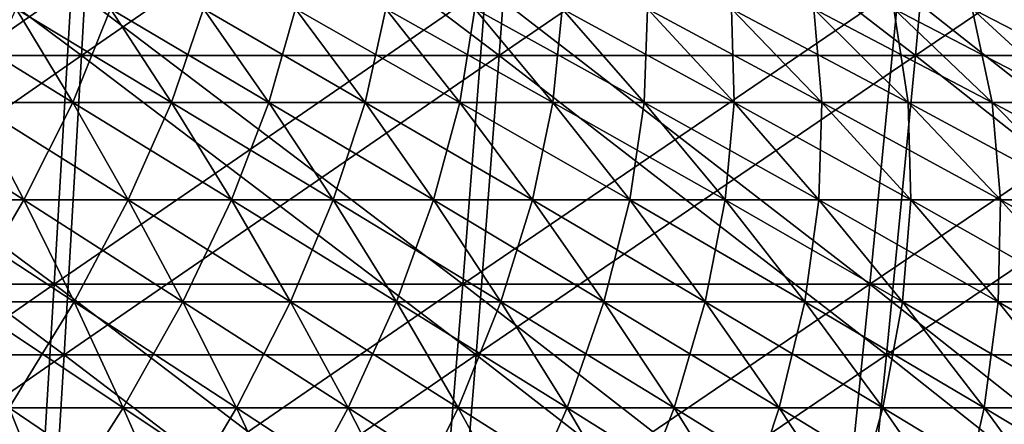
# Model space of a CAD drawing. Header units: millimetres. Extents: x -250 to 250, y -45 to 4150.
# Tile 635 of 656: x 18.67 to 34.04, y 4013.1 to 4019.41. Entities that reach past the tile are written whole.
import ezdxf

# ---------------------------------------------------------------- set-up
doc = ezdxf.new("R2010")
doc.units = ezdxf.units.MM
doc.header["$LTSCALE"] = 81.481481
for name, color, linetype in [('19', 7, 'CONTINUOUS'), ('20', 7, 'CONTINUOUS'), ('21', 7, 'CONTINUOUS'), ('22', 7, 'CONTINUOUS'), ('23', 7, 'CONTINUOUS'), ('24', 7, 'CONTINUOUS')]:
    doc.layers.add(name, color=color, linetype=linetype)

msp = doc.modelspace()

# ---------------------------------------------------------------- linework, layer by layer
at = {"layer": '19', "color": 7, "linetype": 'CONTINUOUS'}
for points in [[(19.638, 4018.851, -211.93), (13.102, 4018.851, -212.434), (19.901, 4023.584, -214.763), (19.638, 4018.851, -211.93)], [(19.901, 4023.584, -214.763), (13.102, 4018.851, -212.434), (13.278, 4023.584, -215.274), (19.901, 4023.584, -214.763)], [(26.155, 4018.851, -211.224), (19.638, 4018.851, -211.93), (26.505, 4023.584, -214.048), (26.155, 4018.851, -211.224)], [(26.505, 4023.584, -214.048), (19.638, 4018.851, -211.93), (19.901, 4023.584, -214.763), (26.505, 4023.584, -214.048)], [(32.648, 4018.851, -210.319), (26.155, 4018.851, -211.224), (33.084, 4023.584, -213.13), (32.648, 4018.851, -210.319)], [(33.084, 4023.584, -213.13), (26.155, 4018.851, -211.224), (26.505, 4023.584, -214.048), (33.084, 4023.584, -213.13)], [(39.109, 4018.851, -209.214), (32.648, 4018.851, -210.319), (39.632, 4023.584, -212.01), (39.109, 4018.851, -209.214)], [(39.632, 4023.584, -212.01), (32.648, 4018.851, -210.319), (33.084, 4023.584, -213.13), (39.632, 4023.584, -212.01)], [(19.366, 4014.181, -208.993), (12.921, 4014.181, -209.491), (19.638, 4018.851, -211.93), (19.366, 4014.181, -208.993)], [(19.638, 4018.851, -211.93), (12.921, 4014.181, -209.491), (13.102, 4018.851, -212.434), (19.638, 4018.851, -211.93)], [(25.793, 4014.181, -208.298), (19.366, 4014.181, -208.993), (26.155, 4018.851, -211.224), (25.793, 4014.181, -208.298)], [(26.155, 4018.851, -211.224), (19.366, 4014.181, -208.993), (19.638, 4018.851, -211.93), (26.155, 4018.851, -211.224)], [(32.195, 4014.181, -207.405), (25.793, 4014.181, -208.298), (32.648, 4018.851, -210.319), (32.195, 4014.181, -207.405)], [(32.648, 4018.851, -210.319), (25.793, 4014.181, -208.298), (26.155, 4018.851, -211.224), (32.648, 4018.851, -210.319)], [(38.567, 4014.181, -206.315), (32.195, 4014.181, -207.405), (39.109, 4018.851, -209.214), (38.567, 4014.181, -206.315)], [(39.109, 4018.851, -209.214), (32.195, 4014.181, -207.405), (32.648, 4018.851, -210.319), (39.109, 4018.851, -209.214)], [(19.085, 4009.578, -205.955), (12.733, 4009.578, -206.445), (19.366, 4014.181, -208.993), (19.085, 4009.578, -205.955)], [(19.366, 4014.181, -208.993), (12.733, 4009.578, -206.445), (12.921, 4014.181, -209.491), (19.366, 4014.181, -208.993)], [(25.418, 4009.578, -205.27), (19.085, 4009.578, -205.955), (25.793, 4014.181, -208.298), (25.418, 4009.578, -205.27)], [(25.793, 4014.181, -208.298), (19.085, 4009.578, -205.955), (19.366, 4014.181, -208.993), (25.793, 4014.181, -208.298)], [(31.727, 4009.578, -204.39), (25.418, 4009.578, -205.27), (32.195, 4014.181, -207.405), (31.727, 4009.578, -204.39)], [(32.195, 4014.181, -207.405), (25.418, 4009.578, -205.27), (25.793, 4014.181, -208.298), (32.195, 4014.181, -207.405)], [(38.006, 4009.578, -203.316), (31.727, 4009.578, -204.39), (38.567, 4014.181, -206.315), (38.006, 4009.578, -203.316)], [(38.567, 4014.181, -206.315), (31.727, 4009.578, -204.39), (32.195, 4014.181, -207.405), (38.567, 4014.181, -206.315)]]:
    msp.add_3dface(points, dxfattribs=at)
at = {"layer": '20', "color": 7, "linetype": 'CONTINUOUS'}
for points in [[(13.102, 4018.851, 212.434), (19.638, 4018.851, 211.93), (13.278, 4023.584, 215.274), (13.102, 4018.851, 212.434)], [(13.278, 4023.584, 215.274), (19.638, 4018.851, 211.93), (19.901, 4023.584, 214.763), (13.278, 4023.584, 215.274)], [(19.638, 4018.851, 211.93), (26.155, 4018.851, 211.224), (19.901, 4023.584, 214.763), (19.638, 4018.851, 211.93)], [(19.901, 4023.584, 214.763), (26.155, 4018.851, 211.224), (26.505, 4023.584, 214.048), (19.901, 4023.584, 214.763)], [(26.155, 4018.851, 211.224), (32.648, 4018.851, 210.319), (26.505, 4023.584, 214.048), (26.155, 4018.851, 211.224)], [(26.505, 4023.584, 214.048), (32.648, 4018.851, 210.319), (33.084, 4023.584, 213.13), (26.505, 4023.584, 214.048)], [(32.648, 4018.851, 210.319), (39.109, 4018.851, 209.214), (33.084, 4023.584, 213.13), (32.648, 4018.851, 210.319)], [(33.084, 4023.584, 213.13), (39.109, 4018.851, 209.214), (39.632, 4023.584, 212.01), (33.084, 4023.584, 213.13)], [(12.921, 4014.181, 209.491), (19.366, 4014.181, 208.993), (13.102, 4018.851, 212.434), (12.921, 4014.181, 209.491)], [(13.102, 4018.851, 212.434), (19.366, 4014.181, 208.993), (19.638, 4018.851, 211.93), (13.102, 4018.851, 212.434)], [(19.366, 4014.181, 208.993), (25.793, 4014.181, 208.298), (19.638, 4018.851, 211.93), (19.366, 4014.181, 208.993)], [(19.638, 4018.851, 211.93), (25.793, 4014.181, 208.298), (26.155, 4018.851, 211.224), (19.638, 4018.851, 211.93)], [(25.793, 4014.181, 208.298), (32.195, 4014.181, 207.405), (26.155, 4018.851, 211.224), (25.793, 4014.181, 208.298)], [(26.155, 4018.851, 211.224), (32.195, 4014.181, 207.405), (32.648, 4018.851, 210.319), (26.155, 4018.851, 211.224)], [(32.195, 4014.181, 207.405), (38.567, 4014.181, 206.315), (32.648, 4018.851, 210.319), (32.195, 4014.181, 207.405)], [(32.648, 4018.851, 210.319), (38.567, 4014.181, 206.315), (39.109, 4018.851, 209.214), (32.648, 4018.851, 210.319)], [(12.733, 4009.578, 206.445), (19.085, 4009.578, 205.955), (12.921, 4014.181, 209.491), (12.733, 4009.578, 206.445)], [(12.921, 4014.181, 209.491), (19.085, 4009.578, 205.955), (19.366, 4014.181, 208.993), (12.921, 4014.181, 209.491)], [(19.085, 4009.578, 205.955), (25.418, 4009.578, 205.27), (19.366, 4014.181, 208.993), (19.085, 4009.578, 205.955)], [(19.366, 4014.181, 208.993), (25.418, 4009.578, 205.27), (25.793, 4014.181, 208.298), (19.366, 4014.181, 208.993)], [(25.418, 4009.578, 205.27), (31.727, 4009.578, 204.39), (25.793, 4014.181, 208.298), (25.418, 4009.578, 205.27)], [(25.793, 4014.181, 208.298), (31.727, 4009.578, 204.39), (32.195, 4014.181, 207.405), (25.793, 4014.181, 208.298)], [(31.727, 4009.578, 204.39), (38.006, 4009.578, 203.316), (32.195, 4014.181, 207.405), (31.727, 4009.578, 204.39)], [(32.195, 4014.181, 207.405), (38.006, 4009.578, 203.316), (38.567, 4014.181, 206.315), (32.195, 4014.181, 207.405)]]:
    msp.add_3dface(points, dxfattribs=at)
at = {"layer": '21', "color": 7, "linetype": 'CONTINUOUS'}
for points in [[(19.212, 4015.284, 207.332), (12.818, 4015.284, 207.825), (19.482, 4019.916, 210.244), (19.212, 4015.284, 207.332)], [(19.482, 4019.916, 210.244), (12.818, 4015.284, 207.825), (12.998, 4019.916, 210.744), (19.482, 4019.916, 210.244)], [(25.588, 4015.284, 206.642), (19.212, 4015.284, 207.332), (25.947, 4019.916, 209.544), (25.588, 4015.284, 206.642)], [(25.947, 4019.916, 209.544), (19.212, 4015.284, 207.332), (19.482, 4019.916, 210.244), (25.947, 4019.916, 209.544)], [(31.939, 4015.284, 205.756), (25.588, 4015.284, 206.642), (32.388, 4019.916, 208.646), (31.939, 4015.284, 205.756)], [(32.388, 4019.916, 208.646), (25.588, 4015.284, 206.642), (25.947, 4019.916, 209.544), (32.388, 4019.916, 208.646)], [(38.26, 4015.284, 204.675), (31.939, 4015.284, 205.756), (38.798, 4019.916, 207.55), (38.26, 4015.284, 204.675)], [(38.798, 4019.916, 207.55), (31.939, 4015.284, 205.756), (32.388, 4019.916, 208.646), (38.798, 4019.916, 207.55)], [(18.933, 4010.718, 204.319), (12.632, 4010.718, 204.805), (19.212, 4015.284, 207.332), (18.933, 4010.718, 204.319)], [(19.212, 4015.284, 207.332), (12.632, 4010.718, 204.805), (12.818, 4015.284, 207.825), (19.212, 4015.284, 207.332)], [(25.216, 4010.718, 203.639), (18.933, 4010.718, 204.319), (25.588, 4015.284, 206.642), (25.216, 4010.718, 203.639)], [(25.588, 4015.284, 206.642), (18.933, 4010.718, 204.319), (19.212, 4015.284, 207.332), (25.588, 4015.284, 206.642)], [(31.475, 4010.718, 202.766), (25.216, 4010.718, 203.639), (31.939, 4015.284, 205.756), (31.475, 4010.718, 202.766)], [(31.939, 4015.284, 205.756), (25.216, 4010.718, 203.639), (25.588, 4015.284, 206.642), (31.939, 4015.284, 205.756)], [(37.704, 4010.718, 201.7), (31.475, 4010.718, 202.766), (38.26, 4015.284, 204.675), (37.704, 4010.718, 201.7)], [(38.26, 4015.284, 204.675), (31.475, 4010.718, 202.766), (31.939, 4015.284, 205.756), (38.26, 4015.284, 204.675)]]:
    msp.add_3dface(points, dxfattribs=at)
at = {"layer": '22', "color": 7, "linetype": 'CONTINUOUS'}
for points in [[(12.818, 4015.284, -207.825), (19.212, 4015.284, -207.332), (12.998, 4019.916, -210.744), (12.818, 4015.284, -207.825)], [(12.998, 4019.916, -210.744), (19.212, 4015.284, -207.332), (19.482, 4019.916, -210.244), (12.998, 4019.916, -210.744)], [(19.212, 4015.284, -207.332), (25.588, 4015.284, -206.642), (19.482, 4019.916, -210.244), (19.212, 4015.284, -207.332)], [(19.482, 4019.916, -210.244), (25.588, 4015.284, -206.642), (25.947, 4019.916, -209.544), (19.482, 4019.916, -210.244)], [(25.588, 4015.284, -206.642), (31.939, 4015.284, -205.756), (25.947, 4019.916, -209.544), (25.588, 4015.284, -206.642)], [(25.947, 4019.916, -209.544), (31.939, 4015.284, -205.756), (32.388, 4019.916, -208.646), (25.947, 4019.916, -209.544)], [(31.939, 4015.284, -205.756), (38.26, 4015.284, -204.675), (32.388, 4019.916, -208.646), (31.939, 4015.284, -205.756)], [(32.388, 4019.916, -208.646), (38.26, 4015.284, -204.675), (38.798, 4019.916, -207.55), (32.388, 4019.916, -208.646)], [(12.632, 4010.718, -204.805), (18.933, 4010.718, -204.319), (12.818, 4015.284, -207.825), (12.632, 4010.718, -204.805)], [(12.818, 4015.284, -207.825), (18.933, 4010.718, -204.319), (19.212, 4015.284, -207.332), (12.818, 4015.284, -207.825)], [(18.933, 4010.718, -204.319), (25.216, 4010.718, -203.639), (19.212, 4015.284, -207.332), (18.933, 4010.718, -204.319)], [(19.212, 4015.284, -207.332), (25.216, 4010.718, -203.639), (25.588, 4015.284, -206.642), (19.212, 4015.284, -207.332)], [(25.216, 4010.718, -203.639), (31.475, 4010.718, -202.766), (25.588, 4015.284, -206.642), (25.216, 4010.718, -203.639)], [(25.588, 4015.284, -206.642), (31.475, 4010.718, -202.766), (31.939, 4015.284, -205.756), (25.588, 4015.284, -206.642)], [(31.475, 4010.718, -202.766), (37.704, 4010.718, -201.7), (31.939, 4015.284, -205.756), (31.475, 4010.718, -202.766)], [(31.939, 4015.284, -205.756), (37.704, 4010.718, -201.7), (38.26, 4015.284, -204.675), (31.939, 4015.284, -205.756)]]:
    msp.add_3dface(points, dxfattribs=at)
at = {"layer": '23', "color": 7, "linetype": 'CONTINUOUS'}
for points in [[(17.942, 4018.119, 50.915), (19.501, 4018.119, 50.339), (17.131, 4019.575, 48.614), (17.942, 4018.119, 50.915)], [(17.131, 4019.575, 48.614), (19.501, 4018.119, 50.339), (18.62, 4019.575, 48.064), (17.131, 4019.575, 48.614)], [(19.501, 4018.119, 50.339), (21.042, 4018.119, 49.714), (18.62, 4019.575, 48.064), (19.501, 4018.119, 50.339)], [(18.62, 4019.575, 48.064), (21.042, 4018.119, 49.714), (20.091, 4019.575, 47.467), (18.62, 4019.575, 48.064)], [(21.042, 4018.119, 49.714), (22.563, 4018.119, 49.043), (20.091, 4019.575, 47.467), (21.042, 4018.119, 49.714)], [(20.091, 4019.575, 47.467), (22.563, 4018.119, 49.043), (21.543, 4019.575, 46.826), (20.091, 4019.575, 47.467)], [(22.563, 4018.119, 49.043), (24.063, 4018.119, 48.325), (21.543, 4019.575, 46.826), (22.563, 4018.119, 49.043)], [(21.543, 4019.575, 46.826), (24.063, 4018.119, 48.325), (22.975, 4019.575, 46.141), (21.543, 4019.575, 46.826)], [(24.063, 4018.119, 48.325), (25.54, 4018.119, 47.561), (22.975, 4019.575, 46.141), (24.063, 4018.119, 48.325)], [(22.975, 4019.575, 46.141), (25.54, 4018.119, 47.561), (24.385, 4019.575, 45.411), (22.975, 4019.575, 46.141)], [(25.54, 4018.119, 47.561), (26.992, 4018.119, 46.752), (24.385, 4019.575, 45.411), (25.54, 4018.119, 47.561)], [(24.385, 4019.575, 45.411), (26.992, 4018.119, 46.752), (25.772, 4019.575, 44.639), (24.385, 4019.575, 45.411)], [(26.992, 4018.119, 46.752), (28.419, 4018.119, 45.898), (25.772, 4019.575, 44.639), (26.992, 4018.119, 46.752)], [(25.772, 4019.575, 44.639), (28.419, 4018.119, 45.898), (27.135, 4019.575, 43.824), (25.772, 4019.575, 44.639)], [(28.419, 4018.119, 45.898), (29.819, 4018.119, 45.001), (27.135, 4019.575, 43.824), (28.419, 4018.119, 45.898)], [(27.135, 4019.575, 43.824), (29.819, 4018.119, 45.001), (28.471, 4019.575, 42.967), (27.135, 4019.575, 43.824)], [(29.819, 4018.119, 45.001), (31.191, 4018.119, 44.062), (28.471, 4019.575, 42.967), (29.819, 4018.119, 45.001)], [(28.471, 4019.575, 42.967), (31.191, 4018.119, 44.062), (29.781, 4019.575, 42.07), (28.471, 4019.575, 42.967)], [(31.191, 4018.119, 44.062), (32.533, 4018.119, 43.08), (29.781, 4019.575, 42.07), (31.191, 4018.119, 44.062)], [(29.781, 4019.575, 42.07), (32.533, 4018.119, 43.08), (31.062, 4019.575, 41.133), (29.781, 4019.575, 42.07)], [(32.533, 4018.119, 43.08), (33.844, 4018.119, 42.058), (31.062, 4019.575, 41.133), (32.533, 4018.119, 43.08)], [(31.062, 4019.575, 41.133), (33.844, 4018.119, 42.058), (32.314, 4019.575, 40.157), (31.062, 4019.575, 41.133)], [(33.844, 4018.119, 42.058), (35.123, 4018.119, 40.996), (32.314, 4019.575, 40.157), (33.844, 4018.119, 42.058)], [(32.314, 4019.575, 40.157), (35.123, 4018.119, 40.996), (33.536, 4019.575, 39.143), (32.314, 4019.575, 40.157)], [(35.123, 4018.119, 40.996), (36.369, 4018.119, 39.895), (33.536, 4019.575, 39.143), (35.123, 4018.119, 40.996)], [(33.536, 4019.575, 39.143), (36.369, 4018.119, 39.895), (34.725, 4019.575, 38.092), (33.536, 4019.575, 39.143)], [(17.093, 4016.597, 53.73), (18.739, 4016.597, 53.178), (16.365, 4018.119, 51.444), (17.093, 4016.597, 53.73)], [(16.365, 4018.119, 51.444), (18.739, 4016.597, 53.178), (17.942, 4018.119, 50.915), (16.365, 4018.119, 51.444)], [(18.739, 4016.597, 53.178), (20.368, 4016.597, 52.576), (17.942, 4018.119, 50.915), (18.739, 4016.597, 53.178)], [(17.942, 4018.119, 50.915), (20.368, 4016.597, 52.576), (19.501, 4018.119, 50.339), (17.942, 4018.119, 50.915)], [(20.368, 4016.597, 52.576), (21.977, 4016.597, 51.924), (19.501, 4018.119, 50.339), (20.368, 4016.597, 52.576)], [(19.501, 4018.119, 50.339), (21.977, 4016.597, 51.924), (21.042, 4018.119, 49.714), (19.501, 4018.119, 50.339)], [(21.977, 4016.597, 51.924), (23.566, 4016.597, 51.222), (21.042, 4018.119, 49.714), (21.977, 4016.597, 51.924)], [(21.042, 4018.119, 49.714), (23.566, 4016.597, 51.222), (22.563, 4018.119, 49.043), (21.042, 4018.119, 49.714)], [(23.566, 4016.597, 51.222), (25.132, 4016.597, 50.472), (22.563, 4018.119, 49.043), (23.566, 4016.597, 51.222)], [(22.563, 4018.119, 49.043), (25.132, 4016.597, 50.472), (24.063, 4018.119, 48.325), (22.563, 4018.119, 49.043)], [(25.132, 4016.597, 50.472), (26.675, 4016.597, 49.674), (24.063, 4018.119, 48.325), (25.132, 4016.597, 50.472)], [(24.063, 4018.119, 48.325), (26.675, 4016.597, 49.674), (25.54, 4018.119, 47.561), (24.063, 4018.119, 48.325)], [(26.675, 4016.597, 49.674), (28.192, 4016.597, 48.829), (25.54, 4018.119, 47.561), (26.675, 4016.597, 49.674)], [(25.54, 4018.119, 47.561), (28.192, 4016.597, 48.829), (26.992, 4018.119, 46.752), (25.54, 4018.119, 47.561)], [(28.192, 4016.597, 48.829), (29.682, 4016.597, 47.938), (26.992, 4018.119, 46.752), (28.192, 4016.597, 48.829)], [(26.992, 4018.119, 46.752), (29.682, 4016.597, 47.938), (28.419, 4018.119, 45.898), (26.992, 4018.119, 46.752)], [(29.682, 4016.597, 47.938), (31.144, 4016.597, 47.001), (28.419, 4018.119, 45.898), (29.682, 4016.597, 47.938)], [(28.419, 4018.119, 45.898), (31.144, 4016.597, 47.001), (29.819, 4018.119, 45.001), (28.419, 4018.119, 45.898)], [(31.144, 4016.597, 47.001), (32.577, 4016.597, 46.02), (29.819, 4018.119, 45.001), (31.144, 4016.597, 47.001)], [(29.819, 4018.119, 45.001), (32.577, 4016.597, 46.02), (31.191, 4018.119, 44.062), (29.819, 4018.119, 45.001)], [(32.577, 4016.597, 46.02), (33.978, 4016.597, 44.995), (31.191, 4018.119, 44.062), (32.577, 4016.597, 46.02)], [(31.191, 4018.119, 44.062), (33.978, 4016.597, 44.995), (32.533, 4018.119, 43.08), (31.191, 4018.119, 44.062)], [(33.978, 4016.597, 44.995), (35.348, 4016.597, 43.927), (32.533, 4018.119, 43.08), (33.978, 4016.597, 44.995)], [(32.533, 4018.119, 43.08), (35.348, 4016.597, 43.927), (33.844, 4018.119, 42.058), (32.533, 4018.119, 43.08)], [(35.348, 4016.597, 43.927), (36.684, 4016.597, 42.818), (33.844, 4018.119, 42.058), (35.348, 4016.597, 43.927)], [(33.844, 4018.119, 42.058), (36.684, 4016.597, 42.818), (35.123, 4018.119, 40.996), (33.844, 4018.119, 42.058)], [(17.807, 4015.009, 55.975), (19.522, 4015.009, 55.4), (17.093, 4016.597, 53.73), (17.807, 4015.009, 55.975)], [(17.093, 4016.597, 53.73), (19.522, 4015.009, 55.4), (18.739, 4016.597, 53.178), (17.093, 4016.597, 53.73)], [(19.522, 4015.009, 55.4), (21.219, 4015.009, 54.773), (18.739, 4016.597, 53.178), (19.522, 4015.009, 55.4)], [(18.739, 4016.597, 53.178), (21.219, 4015.009, 54.773), (20.368, 4016.597, 52.576), (18.739, 4016.597, 53.178)], [(21.219, 4015.009, 54.773), (22.896, 4015.009, 54.093), (20.368, 4016.597, 52.576), (21.219, 4015.009, 54.773)], [(20.368, 4016.597, 52.576), (22.896, 4015.009, 54.093), (21.977, 4016.597, 51.924), (20.368, 4016.597, 52.576)], [(22.896, 4015.009, 54.093), (24.551, 4015.009, 53.363), (21.977, 4016.597, 51.924), (22.896, 4015.009, 54.093)], [(21.977, 4016.597, 51.924), (24.551, 4015.009, 53.363), (23.566, 4016.597, 51.222), (21.977, 4016.597, 51.924)], [(24.551, 4015.009, 53.363), (26.182, 4015.009, 52.581), (23.566, 4016.597, 51.222), (24.551, 4015.009, 53.363)], [(23.566, 4016.597, 51.222), (26.182, 4015.009, 52.581), (25.132, 4016.597, 50.472), (23.566, 4016.597, 51.222)], [(26.182, 4015.009, 52.581), (27.789, 4015.009, 51.75), (25.132, 4016.597, 50.472), (26.182, 4015.009, 52.581)], [(25.132, 4016.597, 50.472), (27.789, 4015.009, 51.75), (26.675, 4016.597, 49.674), (25.132, 4016.597, 50.472)], [(27.789, 4015.009, 51.75), (29.37, 4015.009, 50.87), (26.675, 4016.597, 49.674), (27.789, 4015.009, 51.75)], [(26.675, 4016.597, 49.674), (29.37, 4015.009, 50.87), (28.192, 4016.597, 48.829), (26.675, 4016.597, 49.674)], [(29.37, 4015.009, 50.87), (30.922, 4015.009, 49.941), (28.192, 4016.597, 48.829), (29.37, 4015.009, 50.87)], [(28.192, 4016.597, 48.829), (30.922, 4015.009, 49.941), (29.682, 4016.597, 47.938), (28.192, 4016.597, 48.829)], [(30.922, 4015.009, 49.941), (32.445, 4015.009, 48.965), (29.682, 4016.597, 47.938), (30.922, 4015.009, 49.941)], [(29.682, 4016.597, 47.938), (32.445, 4015.009, 48.965), (31.144, 4016.597, 47.001), (29.682, 4016.597, 47.938)], [(32.445, 4015.009, 48.965), (33.938, 4015.009, 47.943), (31.144, 4016.597, 47.001), (32.445, 4015.009, 48.965)], [(31.144, 4016.597, 47.001), (33.938, 4015.009, 47.943), (32.577, 4016.597, 46.02), (31.144, 4016.597, 47.001)], [(33.938, 4015.009, 47.943), (35.398, 4015.009, 46.875), (32.577, 4016.597, 46.02), (33.938, 4015.009, 47.943)], [(32.577, 4016.597, 46.02), (35.398, 4015.009, 46.875), (33.978, 4016.597, 44.995), (32.577, 4016.597, 46.02)], [(35.398, 4015.009, 46.875), (36.825, 4015.009, 45.763), (33.978, 4016.597, 44.995), (35.398, 4015.009, 46.875)], [(33.978, 4016.597, 44.995), (36.825, 4015.009, 45.763), (35.348, 4016.597, 43.927), (33.978, 4016.597, 44.995)], [(18.508, 4013.357, 58.178), (20.29, 4013.357, 57.58), (17.807, 4015.009, 55.975), (18.508, 4013.357, 58.178)], [(17.807, 4015.009, 55.975), (20.29, 4013.357, 57.58), (19.522, 4015.009, 55.4), (17.807, 4015.009, 55.975)], [(20.29, 4013.357, 57.58), (22.054, 4013.357, 56.928), (19.522, 4015.009, 55.4), (20.29, 4013.357, 57.58)], [(19.522, 4015.009, 55.4), (22.054, 4013.357, 56.928), (21.219, 4015.009, 54.773), (19.522, 4015.009, 55.4)], [(22.054, 4013.357, 56.928), (23.797, 4013.357, 56.222), (21.219, 4015.009, 54.773), (22.054, 4013.357, 56.928)], [(21.219, 4015.009, 54.773), (23.797, 4013.357, 56.222), (22.896, 4015.009, 54.093), (21.219, 4015.009, 54.773)], [(23.797, 4013.357, 56.222), (25.517, 4013.357, 55.462), (22.896, 4015.009, 54.093), (23.797, 4013.357, 56.222)], [(22.896, 4015.009, 54.093), (25.517, 4013.357, 55.462), (24.551, 4015.009, 53.363), (22.896, 4015.009, 54.093)], [(25.517, 4013.357, 55.462), (27.213, 4013.357, 54.65), (24.551, 4015.009, 53.363), (25.517, 4013.357, 55.462)], [(24.551, 4015.009, 53.363), (27.213, 4013.357, 54.65), (26.182, 4015.009, 52.581), (24.551, 4015.009, 53.363)], [(27.213, 4013.357, 54.65), (28.883, 4013.357, 53.786), (26.182, 4015.009, 52.581), (27.213, 4013.357, 54.65)], [(26.182, 4015.009, 52.581), (28.883, 4013.357, 53.786), (27.789, 4015.009, 51.75), (26.182, 4015.009, 52.581)], [(28.883, 4013.357, 53.786), (30.525, 4013.357, 52.871), (27.789, 4015.009, 51.75), (28.883, 4013.357, 53.786)], [(27.789, 4015.009, 51.75), (30.525, 4013.357, 52.871), (29.37, 4015.009, 50.87), (27.789, 4015.009, 51.75)], [(30.525, 4013.357, 52.871), (32.139, 4013.357, 51.906), (29.37, 4015.009, 50.87), (30.525, 4013.357, 52.871)], [(29.37, 4015.009, 50.87), (32.139, 4013.357, 51.906), (30.922, 4015.009, 49.941), (29.37, 4015.009, 50.87)], [(32.139, 4013.357, 51.906), (33.722, 4013.357, 50.892), (30.922, 4015.009, 49.941), (32.139, 4013.357, 51.906)], [(30.922, 4015.009, 49.941), (33.722, 4013.357, 50.892), (32.445, 4015.009, 48.965), (30.922, 4015.009, 49.941)], [(33.722, 4013.357, 50.892), (35.273, 4013.357, 49.829), (32.445, 4015.009, 48.965), (33.722, 4013.357, 50.892)], [(32.445, 4015.009, 48.965), (35.273, 4013.357, 49.829), (33.938, 4015.009, 47.943), (32.445, 4015.009, 48.965)], [(35.273, 4013.357, 49.829), (36.791, 4013.357, 48.719), (33.938, 4015.009, 47.943), (35.273, 4013.357, 49.829)], [(33.938, 4015.009, 47.943), (36.791, 4013.357, 48.719), (35.398, 4015.009, 46.875), (33.938, 4015.009, 47.943)], [(17.327, 4011.641, 60.898), (19.194, 4011.641, 60.336), (16.707, 4013.357, 58.72), (17.327, 4011.641, 60.898)], [(16.707, 4013.357, 58.72), (19.194, 4011.641, 60.336), (18.508, 4013.357, 58.178), (16.707, 4013.357, 58.72)], [(19.194, 4011.641, 60.336), (21.043, 4011.641, 59.716), (18.508, 4013.357, 58.178), (19.194, 4011.641, 60.336)], [(18.508, 4013.357, 58.178), (21.043, 4011.641, 59.716), (20.29, 4013.357, 57.58), (18.508, 4013.357, 58.178)], [(21.043, 4011.641, 59.716), (22.872, 4011.641, 59.04), (20.29, 4013.357, 57.58), (21.043, 4011.641, 59.716)], [(20.29, 4013.357, 57.58), (22.872, 4011.641, 59.04), (22.054, 4013.357, 56.928), (20.29, 4013.357, 57.58)], [(22.872, 4011.641, 59.04), (24.679, 4011.641, 58.308), (22.054, 4013.357, 56.928), (22.872, 4011.641, 59.04)], [(22.054, 4013.357, 56.928), (24.679, 4011.641, 58.308), (23.797, 4013.357, 56.222), (22.054, 4013.357, 56.928)], [(24.679, 4011.641, 58.308), (26.463, 4011.641, 57.52), (23.797, 4013.357, 56.222), (24.679, 4011.641, 58.308)], [(23.797, 4013.357, 56.222), (26.463, 4011.641, 57.52), (25.517, 4013.357, 55.462), (23.797, 4013.357, 56.222)], [(26.463, 4011.641, 57.52), (28.222, 4011.641, 56.678), (25.517, 4013.357, 55.462), (26.463, 4011.641, 57.52)], [(25.517, 4013.357, 55.462), (28.222, 4011.641, 56.678), (27.213, 4013.357, 54.65), (25.517, 4013.357, 55.462)], [(28.222, 4011.641, 56.678), (29.954, 4011.641, 55.782), (27.213, 4013.357, 54.65), (28.222, 4011.641, 56.678)], [(27.213, 4013.357, 54.65), (29.954, 4011.641, 55.782), (28.883, 4013.357, 53.786), (27.213, 4013.357, 54.65)], [(29.954, 4011.641, 55.782), (31.658, 4011.641, 54.833), (28.883, 4013.357, 53.786), (29.954, 4011.641, 55.782)], [(28.883, 4013.357, 53.786), (31.658, 4011.641, 54.833), (30.525, 4013.357, 52.871), (28.883, 4013.357, 53.786)], [(31.658, 4011.641, 54.833), (33.331, 4011.641, 53.832), (30.525, 4013.357, 52.871), (31.658, 4011.641, 54.833)], [(30.525, 4013.357, 52.871), (33.331, 4011.641, 53.832), (32.139, 4013.357, 51.906), (30.525, 4013.357, 52.871)], [(33.331, 4011.641, 53.832), (34.973, 4011.641, 52.78), (32.139, 4013.357, 51.906), (33.331, 4011.641, 53.832)], [(32.139, 4013.357, 51.906), (34.973, 4011.641, 52.78), (33.722, 4013.357, 50.892), (32.139, 4013.357, 51.906)], [(34.973, 4011.641, 52.78), (36.582, 4011.641, 51.678), (33.722, 4013.357, 50.892), (34.973, 4011.641, 52.78)], [(33.722, 4013.357, 50.892), (36.582, 4011.641, 51.678), (35.273, 4013.357, 49.829), (33.722, 4013.357, 50.892)]]:
    msp.add_3dface(points, dxfattribs=at)
at = {"layer": '24', "color": 7, "linetype": 'CONTINUOUS'}
for points in [[(19.501, 4018.119, -50.339), (17.942, 4018.119, -50.915), (18.62, 4019.575, -48.064), (19.501, 4018.119, -50.339)], [(20.091, 4019.575, -47.467), (19.501, 4018.119, -50.339), (18.62, 4019.575, -48.064), (20.091, 4019.575, -47.467)], [(21.042, 4018.119, -49.714), (19.501, 4018.119, -50.339), (20.091, 4019.575, -47.467), (21.042, 4018.119, -49.714)], [(21.543, 4019.575, -46.826), (21.042, 4018.119, -49.714), (20.091, 4019.575, -47.467), (21.543, 4019.575, -46.826)], [(22.563, 4018.119, -49.043), (21.042, 4018.119, -49.714), (21.543, 4019.575, -46.826), (22.563, 4018.119, -49.043)], [(22.975, 4019.575, -46.141), (22.563, 4018.119, -49.043), (21.543, 4019.575, -46.826), (22.975, 4019.575, -46.141)], [(24.063, 4018.119, -48.325), (22.563, 4018.119, -49.043), (22.975, 4019.575, -46.141), (24.063, 4018.119, -48.325)], [(24.385, 4019.575, -45.411), (24.063, 4018.119, -48.325), (22.975, 4019.575, -46.141), (24.385, 4019.575, -45.411)], [(25.54, 4018.119, -47.561), (24.063, 4018.119, -48.325), (24.385, 4019.575, -45.411), (25.54, 4018.119, -47.561)], [(25.772, 4019.575, -44.639), (25.54, 4018.119, -47.561), (24.385, 4019.575, -45.411), (25.772, 4019.575, -44.639)], [(26.992, 4018.119, -46.752), (25.54, 4018.119, -47.561), (25.772, 4019.575, -44.639), (26.992, 4018.119, -46.752)], [(27.135, 4019.575, -43.824), (26.992, 4018.119, -46.752), (25.772, 4019.575, -44.639), (27.135, 4019.575, -43.824)], [(28.419, 4018.119, -45.898), (26.992, 4018.119, -46.752), (27.135, 4019.575, -43.824), (28.419, 4018.119, -45.898)], [(28.471, 4019.575, -42.967), (28.419, 4018.119, -45.898), (27.135, 4019.575, -43.824), (28.471, 4019.575, -42.967)], [(29.819, 4018.119, -45.001), (28.419, 4018.119, -45.898), (28.471, 4019.575, -42.967), (29.819, 4018.119, -45.001)], [(29.781, 4019.575, -42.07), (29.819, 4018.119, -45.001), (28.471, 4019.575, -42.967), (29.781, 4019.575, -42.07)], [(31.191, 4018.119, -44.062), (29.819, 4018.119, -45.001), (29.781, 4019.575, -42.07), (31.191, 4018.119, -44.062)], [(31.062, 4019.575, -41.133), (31.191, 4018.119, -44.062), (29.781, 4019.575, -42.07), (31.062, 4019.575, -41.133)], [(32.533, 4018.119, -43.08), (31.191, 4018.119, -44.062), (31.062, 4019.575, -41.133), (32.533, 4018.119, -43.08)], [(32.314, 4019.575, -40.157), (32.533, 4018.119, -43.08), (31.062, 4019.575, -41.133), (32.314, 4019.575, -40.157)], [(33.844, 4018.119, -42.058), (32.533, 4018.119, -43.08), (32.314, 4019.575, -40.157), (33.844, 4018.119, -42.058)], [(33.536, 4019.575, -39.143), (33.844, 4018.119, -42.058), (32.314, 4019.575, -40.157), (33.536, 4019.575, -39.143)], [(35.123, 4018.119, -40.996), (33.844, 4018.119, -42.058), (33.536, 4019.575, -39.143), (35.123, 4018.119, -40.996)], [(34.725, 4019.575, -38.092), (35.123, 4018.119, -40.996), (33.536, 4019.575, -39.143), (34.725, 4019.575, -38.092)], [(18.739, 4016.597, -53.178), (17.093, 4016.597, -53.73), (17.942, 4018.119, -50.915), (18.739, 4016.597, -53.178)], [(19.501, 4018.119, -50.339), (18.739, 4016.597, -53.178), (17.942, 4018.119, -50.915), (19.501, 4018.119, -50.339)], [(20.368, 4016.597, -52.576), (18.739, 4016.597, -53.178), (19.501, 4018.119, -50.339), (20.368, 4016.597, -52.576)], [(21.042, 4018.119, -49.714), (20.368, 4016.597, -52.576), (19.501, 4018.119, -50.339), (21.042, 4018.119, -49.714)], [(21.977, 4016.597, -51.924), (20.368, 4016.597, -52.576), (21.042, 4018.119, -49.714), (21.977, 4016.597, -51.924)], [(22.563, 4018.119, -49.043), (21.977, 4016.597, -51.924), (21.042, 4018.119, -49.714), (22.563, 4018.119, -49.043)], [(23.566, 4016.597, -51.222), (21.977, 4016.597, -51.924), (22.563, 4018.119, -49.043), (23.566, 4016.597, -51.222)], [(24.063, 4018.119, -48.325), (23.566, 4016.597, -51.222), (22.563, 4018.119, -49.043), (24.063, 4018.119, -48.325)], [(25.132, 4016.597, -50.472), (23.566, 4016.597, -51.222), (24.063, 4018.119, -48.325), (25.132, 4016.597, -50.472)], [(25.54, 4018.119, -47.561), (25.132, 4016.597, -50.472), (24.063, 4018.119, -48.325), (25.54, 4018.119, -47.561)], [(26.675, 4016.597, -49.674), (25.132, 4016.597, -50.472), (25.54, 4018.119, -47.561), (26.675, 4016.597, -49.674)], [(26.992, 4018.119, -46.752), (26.675, 4016.597, -49.674), (25.54, 4018.119, -47.561), (26.992, 4018.119, -46.752)], [(28.192, 4016.597, -48.829), (26.675, 4016.597, -49.674), (26.992, 4018.119, -46.752), (28.192, 4016.597, -48.829)], [(28.419, 4018.119, -45.898), (28.192, 4016.597, -48.829), (26.992, 4018.119, -46.752), (28.419, 4018.119, -45.898)], [(29.682, 4016.597, -47.938), (28.192, 4016.597, -48.829), (28.419, 4018.119, -45.898), (29.682, 4016.597, -47.938)], [(29.819, 4018.119, -45.001), (29.682, 4016.597, -47.938), (28.419, 4018.119, -45.898), (29.819, 4018.119, -45.001)], [(31.144, 4016.597, -47.001), (29.682, 4016.597, -47.938), (29.819, 4018.119, -45.001), (31.144, 4016.597, -47.001)], [(31.191, 4018.119, -44.062), (31.144, 4016.597, -47.001), (29.819, 4018.119, -45.001), (31.191, 4018.119, -44.062)], [(32.577, 4016.597, -46.02), (31.144, 4016.597, -47.001), (31.191, 4018.119, -44.062), (32.577, 4016.597, -46.02)], [(32.533, 4018.119, -43.08), (32.577, 4016.597, -46.02), (31.191, 4018.119, -44.062), (32.533, 4018.119, -43.08)], [(33.978, 4016.597, -44.995), (32.577, 4016.597, -46.02), (32.533, 4018.119, -43.08), (33.978, 4016.597, -44.995)], [(33.844, 4018.119, -42.058), (33.978, 4016.597, -44.995), (32.533, 4018.119, -43.08), (33.844, 4018.119, -42.058)], [(35.348, 4016.597, -43.927), (33.978, 4016.597, -44.995), (33.844, 4018.119, -42.058), (35.348, 4016.597, -43.927)], [(35.123, 4018.119, -40.996), (35.348, 4016.597, -43.927), (33.844, 4018.119, -42.058), (35.123, 4018.119, -40.996)], [(18.739, 4016.597, -53.178), (17.807, 4015.009, -55.975), (17.093, 4016.597, -53.73), (18.739, 4016.597, -53.178)], [(19.522, 4015.009, -55.4), (17.807, 4015.009, -55.975), (18.739, 4016.597, -53.178), (19.522, 4015.009, -55.4)], [(20.368, 4016.597, -52.576), (19.522, 4015.009, -55.4), (18.739, 4016.597, -53.178), (20.368, 4016.597, -52.576)], [(21.219, 4015.009, -54.773), (19.522, 4015.009, -55.4), (20.368, 4016.597, -52.576), (21.219, 4015.009, -54.773)], [(21.977, 4016.597, -51.924), (21.219, 4015.009, -54.773), (20.368, 4016.597, -52.576), (21.977, 4016.597, -51.924)], [(22.896, 4015.009, -54.093), (21.219, 4015.009, -54.773), (21.977, 4016.597, -51.924), (22.896, 4015.009, -54.093)], [(23.566, 4016.597, -51.222), (22.896, 4015.009, -54.093), (21.977, 4016.597, -51.924), (23.566, 4016.597, -51.222)], [(24.551, 4015.009, -53.363), (22.896, 4015.009, -54.093), (23.566, 4016.597, -51.222), (24.551, 4015.009, -53.363)], [(25.132, 4016.597, -50.472), (24.551, 4015.009, -53.363), (23.566, 4016.597, -51.222), (25.132, 4016.597, -50.472)], [(26.182, 4015.009, -52.581), (24.551, 4015.009, -53.363), (25.132, 4016.597, -50.472), (26.182, 4015.009, -52.581)], [(26.675, 4016.597, -49.674), (26.182, 4015.009, -52.581), (25.132, 4016.597, -50.472), (26.675, 4016.597, -49.674)], [(27.789, 4015.009, -51.75), (26.182, 4015.009, -52.581), (26.675, 4016.597, -49.674), (27.789, 4015.009, -51.75)], [(28.192, 4016.597, -48.829), (27.789, 4015.009, -51.75), (26.675, 4016.597, -49.674), (28.192, 4016.597, -48.829)], [(29.37, 4015.009, -50.87), (27.789, 4015.009, -51.75), (28.192, 4016.597, -48.829), (29.37, 4015.009, -50.87)], [(29.682, 4016.597, -47.938), (29.37, 4015.009, -50.87), (28.192, 4016.597, -48.829), (29.682, 4016.597, -47.938)], [(30.922, 4015.009, -49.941), (29.37, 4015.009, -50.87), (29.682, 4016.597, -47.938), (30.922, 4015.009, -49.941)], [(31.144, 4016.597, -47.001), (30.922, 4015.009, -49.941), (29.682, 4016.597, -47.938), (31.144, 4016.597, -47.001)], [(32.445, 4015.009, -48.965), (30.922, 4015.009, -49.941), (31.144, 4016.597, -47.001), (32.445, 4015.009, -48.965)], [(32.577, 4016.597, -46.02), (32.445, 4015.009, -48.965), (31.144, 4016.597, -47.001), (32.577, 4016.597, -46.02)], [(33.938, 4015.009, -47.943), (32.445, 4015.009, -48.965), (32.577, 4016.597, -46.02), (33.938, 4015.009, -47.943)], [(33.978, 4016.597, -44.995), (33.938, 4015.009, -47.943), (32.577, 4016.597, -46.02), (33.978, 4016.597, -44.995)], [(35.398, 4015.009, -46.875), (33.938, 4015.009, -47.943), (33.978, 4016.597, -44.995), (35.398, 4015.009, -46.875)], [(35.348, 4016.597, -43.927), (35.398, 4015.009, -46.875), (33.978, 4016.597, -44.995), (35.348, 4016.597, -43.927)], [(19.522, 4015.009, -55.4), (18.508, 4013.357, -58.178), (17.807, 4015.009, -55.975), (19.522, 4015.009, -55.4)], [(20.29, 4013.357, -57.58), (18.508, 4013.357, -58.178), (19.522, 4015.009, -55.4), (20.29, 4013.357, -57.58)], [(21.219, 4015.009, -54.773), (20.29, 4013.357, -57.58), (19.522, 4015.009, -55.4), (21.219, 4015.009, -54.773)], [(22.054, 4013.357, -56.928), (20.29, 4013.357, -57.58), (21.219, 4015.009, -54.773), (22.054, 4013.357, -56.928)], [(22.896, 4015.009, -54.093), (22.054, 4013.357, -56.928), (21.219, 4015.009, -54.773), (22.896, 4015.009, -54.093)], [(23.797, 4013.357, -56.222), (22.054, 4013.357, -56.928), (22.896, 4015.009, -54.093), (23.797, 4013.357, -56.222)], [(24.551, 4015.009, -53.363), (23.797, 4013.357, -56.222), (22.896, 4015.009, -54.093), (24.551, 4015.009, -53.363)], [(25.517, 4013.357, -55.462), (23.797, 4013.357, -56.222), (24.551, 4015.009, -53.363), (25.517, 4013.357, -55.462)], [(26.182, 4015.009, -52.581), (25.517, 4013.357, -55.462), (24.551, 4015.009, -53.363), (26.182, 4015.009, -52.581)], [(27.213, 4013.357, -54.65), (25.517, 4013.357, -55.462), (26.182, 4015.009, -52.581), (27.213, 4013.357, -54.65)], [(27.789, 4015.009, -51.75), (27.213, 4013.357, -54.65), (26.182, 4015.009, -52.581), (27.789, 4015.009, -51.75)], [(28.883, 4013.357, -53.786), (27.213, 4013.357, -54.65), (27.789, 4015.009, -51.75), (28.883, 4013.357, -53.786)], [(29.37, 4015.009, -50.87), (28.883, 4013.357, -53.786), (27.789, 4015.009, -51.75), (29.37, 4015.009, -50.87)], [(30.525, 4013.357, -52.871), (28.883, 4013.357, -53.786), (29.37, 4015.009, -50.87), (30.525, 4013.357, -52.871)], [(30.922, 4015.009, -49.941), (30.525, 4013.357, -52.871), (29.37, 4015.009, -50.87), (30.922, 4015.009, -49.941)], [(32.139, 4013.357, -51.906), (30.525, 4013.357, -52.871), (30.922, 4015.009, -49.941), (32.139, 4013.357, -51.906)], [(32.445, 4015.009, -48.965), (32.139, 4013.357, -51.906), (30.922, 4015.009, -49.941), (32.445, 4015.009, -48.965)], [(33.722, 4013.357, -50.892), (32.139, 4013.357, -51.906), (32.445, 4015.009, -48.965), (33.722, 4013.357, -50.892)], [(33.938, 4015.009, -47.943), (33.722, 4013.357, -50.892), (32.445, 4015.009, -48.965), (33.938, 4015.009, -47.943)], [(35.273, 4013.357, -49.829), (33.722, 4013.357, -50.892), (33.938, 4015.009, -47.943), (35.273, 4013.357, -49.829)], [(35.398, 4015.009, -46.875), (35.273, 4013.357, -49.829), (33.938, 4015.009, -47.943), (35.398, 4015.009, -46.875)], [(19.194, 4011.641, -60.336), (17.327, 4011.641, -60.898), (18.508, 4013.357, -58.178), (19.194, 4011.641, -60.336)], [(20.29, 4013.357, -57.58), (19.194, 4011.641, -60.336), (18.508, 4013.357, -58.178), (20.29, 4013.357, -57.58)], [(21.043, 4011.641, -59.716), (19.194, 4011.641, -60.336), (20.29, 4013.357, -57.58), (21.043, 4011.641, -59.716)], [(22.054, 4013.357, -56.928), (21.043, 4011.641, -59.716), (20.29, 4013.357, -57.58), (22.054, 4013.357, -56.928)], [(22.872, 4011.641, -59.04), (21.043, 4011.641, -59.716), (22.054, 4013.357, -56.928), (22.872, 4011.641, -59.04)], [(23.797, 4013.357, -56.222), (22.872, 4011.641, -59.04), (22.054, 4013.357, -56.928), (23.797, 4013.357, -56.222)], [(24.679, 4011.641, -58.308), (22.872, 4011.641, -59.04), (23.797, 4013.357, -56.222), (24.679, 4011.641, -58.308)], [(25.517, 4013.357, -55.462), (24.679, 4011.641, -58.308), (23.797, 4013.357, -56.222), (25.517, 4013.357, -55.462)], [(26.463, 4011.641, -57.52), (24.679, 4011.641, -58.308), (25.517, 4013.357, -55.462), (26.463, 4011.641, -57.52)], [(27.213, 4013.357, -54.65), (26.463, 4011.641, -57.52), (25.517, 4013.357, -55.462), (27.213, 4013.357, -54.65)], [(28.222, 4011.641, -56.678), (26.463, 4011.641, -57.52), (27.213, 4013.357, -54.65), (28.222, 4011.641, -56.678)], [(28.883, 4013.357, -53.786), (28.222, 4011.641, -56.678), (27.213, 4013.357, -54.65), (28.883, 4013.357, -53.786)], [(29.954, 4011.641, -55.782), (28.222, 4011.641, -56.678), (28.883, 4013.357, -53.786), (29.954, 4011.641, -55.782)], [(30.525, 4013.357, -52.871), (29.954, 4011.641, -55.782), (28.883, 4013.357, -53.786), (30.525, 4013.357, -52.871)], [(31.658, 4011.641, -54.833), (29.954, 4011.641, -55.782), (30.525, 4013.357, -52.871), (31.658, 4011.641, -54.833)], [(32.139, 4013.357, -51.906), (31.658, 4011.641, -54.833), (30.525, 4013.357, -52.871), (32.139, 4013.357, -51.906)], [(33.331, 4011.641, -53.832), (31.658, 4011.641, -54.833), (32.139, 4013.357, -51.906), (33.331, 4011.641, -53.832)], [(33.722, 4013.357, -50.892), (33.331, 4011.641, -53.832), (32.139, 4013.357, -51.906), (33.722, 4013.357, -50.892)], [(34.973, 4011.641, -52.78), (33.331, 4011.641, -53.832), (33.722, 4013.357, -50.892), (34.973, 4011.641, -52.78)], [(35.273, 4013.357, -49.829), (34.973, 4011.641, -52.78), (33.722, 4013.357, -50.892), (35.273, 4013.357, -49.829)]]:
    msp.add_3dface(points, dxfattribs=at)

doc.saveas('drawing.dxf')
